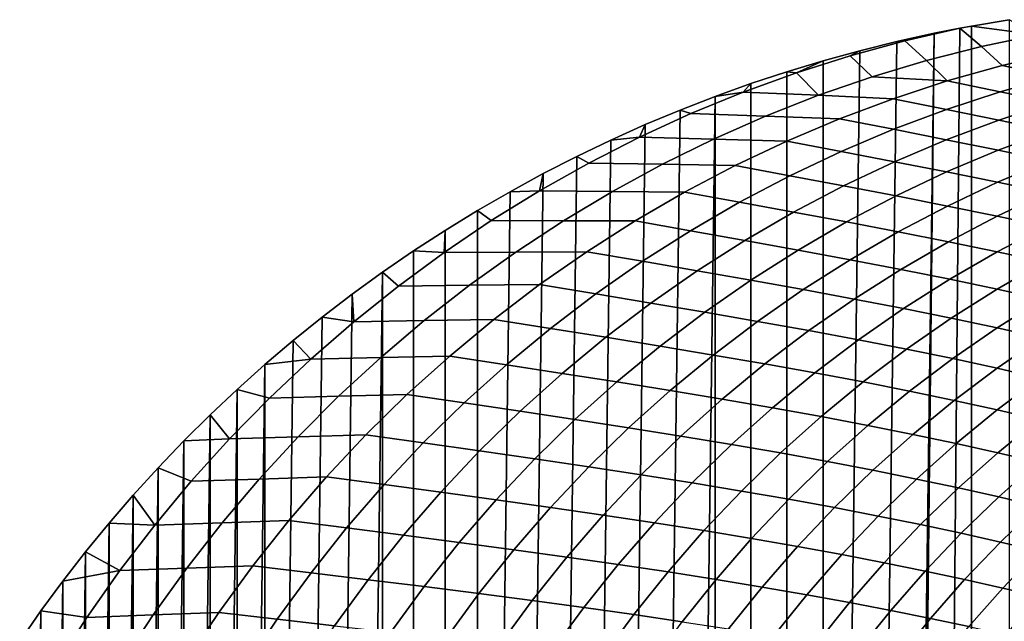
# Model space of a CAD drawing. Header units: metres. Extents: x -166 to 33, y -71 to 34.
# Tile 291 of 332: x -20 to -4, y 13 to 23. Entities that reach past the tile are written whole.
import ezdxf

# ---------------------------------------------------------------- set-up
doc = ezdxf.new("R2010")
doc.units = ezdxf.units.M
doc.layers.add('solid_12208131', color=7, linetype='CONTINUOUS')

msp = doc.modelspace()

# ---------------------------------------------------------------- linework, layer by layer
at = {"layer": 'solid_12208131'}
for points in [[(-3.561941, 22.935623, 3.677657), (-4.019482, 23.182823, -0.2), (-4.639241, 23.078981, -0.2)], [(-4.019482, -23.182823, -0.2), (-4.63924, -23.078981, -0.2), (-4.639241, 23.078981, -0.2), (-4.019482, 23.182823, -0.2)], [(-5.752592, -22.851219, -0.2), (-5.25599, 22.959435, -0.2), (-4.832397, 23.043291, -0.2), (-5.255989, -22.959435, -0.2)], [(-5.736817, 22.835962, -0.00785), (-4.832397, 23.043291, -0.2), (-5.25599, 22.959435, -0.2)], [(-5.378412, 22.513329, 4.06045), (-4.474378, 22.743303, 3.869939), (-4.832397, 23.043291, -0.2), (-5.736817, 22.835962, -0.00785)], [(-4.63924, -23.078981, -0.2), (-5.255989, -22.959435, -0.2), (-4.832397, 23.043291, -0.2), (-4.639241, 23.078981, -0.2)], [(-4.474378, 22.743303, 3.869939), (-3.561941, 22.935623, 3.677657), (-4.639241, 23.078981, -0.2), (-4.832397, 23.043291, -0.2)], [(-7.079453, -22.508469, -0.2), (-6.476499, 22.67404, -0.2), (-5.868586, 22.824389, -0.2), (-6.476499, -22.67404, -0.2)], [(-6.632488, 22.591722, 0.182351), (-5.736817, 22.835962, -0.00785), (-5.868586, 22.824389, -0.2), (-6.476499, 22.67404, -0.2)], [(-6.272511, 22.246008, 4.248868), (-5.378412, 22.513329, 4.06045), (-5.736817, 22.835962, -0.00785), (-6.632488, 22.591722, 0.182351)], [(-6.476499, -22.67404, -0.2), (-5.868586, 22.824389, -0.2), (-5.25599, 22.959435, -0.2), (-5.868585, -22.824389, -0.2)], [(-5.736817, 22.835962, -0.00785), (-5.25599, 22.959435, -0.2), (-5.868586, 22.824389, -0.2)], [(-5.752592, -22.851219, -0.2), (-5.868585, -22.824389, -0.2), (-5.25599, 22.959435, -0.2)], [(-4.134924, 22.429825, 7.937795), (-3.222612, 22.645229, 7.747719), (-3.561941, 22.935623, 3.677657), (-4.474378, 22.743303, 3.869939)], [(-7.517789, 22.310905, 0.37035), (-6.632488, 22.591722, 0.182351), (-6.476499, 22.67404, -0.2), (-7.079454, 22.508469, -0.2)], [(-7.079453, -22.508469, -0.2), (-7.079454, 22.508469, -0.2), (-6.476499, 22.67404, -0.2)], [(-5.037759, 22.176296, 8.125896), (-4.134924, 22.429825, 7.937795), (-4.474378, 22.743303, 3.869939), (-5.378412, 22.513329, 4.06045)], [(-7.517789, 22.310905, 0.37035), (-7.079454, 22.508469, -0.2), (-7.676374, 22.328064, -0.2)], [(-7.079453, -22.508469, -0.2), (-7.676373, -22.328064, -0.2), (-7.676374, 22.328064, -0.2), (-7.079454, 22.508469, -0.2)], [(-7.155145, 21.941656, 4.434869), (-6.272511, 22.246008, 4.248868), (-6.632488, 22.591722, 0.182351), (-7.517789, 22.310905, 0.37035)], [(-5.037759, 22.176296, 8.125896), (-5.378412, 22.513329, 4.06045), (-6.272511, 22.246008, 4.248868)], [(-3.270662, 22.249498, 11.890865), (-2.365121, 22.463173, 11.705051), (-3.222612, 22.645229, 7.747719), (-4.134924, 22.429825, 7.937795)], [(-8.391234, 21.993814, 0.555831), (-7.517789, 22.310905, 0.37035), (-7.676374, 22.328064, -0.2), (-8.267146, 22.132868, -0.2)], [(-7.676373, -22.328064, -0.2), (-8.267145, -22.132868, -0.2), (-8.267146, 22.132868, -0.2), (-7.676374, 22.328064, -0.2)], [(-4.166797, 21.998007, 12.074748), (-3.270662, 22.249498, 11.890865), (-4.134924, 22.429825, 7.937795), (-5.037759, 22.176296, 8.125896)], [(-7.155145, 21.941656, 4.434869), (-7.517789, 22.310905, 0.37035), (-8.391234, 21.993814, 0.555831)], [(-5.037759, 22.176296, 8.125896), (-6.272511, 22.246008, 4.248868), (-7.155145, 21.941656, 4.434869), (-5.929538, 21.884966, 8.311694)], [(-5.051959, 21.709019, 12.25638), (-4.166797, 21.998007, 12.074748), (-5.037759, 22.176296, 8.125896), (-5.929538, 21.884966, 8.311694)], [(-3.310415, 21.820642, 16.021847), (-2.42083, 22.070107, 15.842776), (-3.270662, 22.249498, 11.890865), (-4.166797, 21.998007, 12.074748)], [(-8.391234, 21.993814, 0.555831), (-8.267146, 22.132868, -0.2), (-8.851724, 21.922935, -0.2)], [(-8.267145, -22.132868, -0.2), (-8.851724, -21.922935, -0.2), (-8.851724, 21.922935, -0.2), (-8.267146, 22.132868, -0.2)], [(-10.001701, -21.459089, -0.2), (-9.429999, 21.698309, -0.2), (-8.851724, 21.922935, -0.2), (-9.429999, -21.698309, -0.2)], [(-9.251338, 21.640751, 0.738479), (-8.391234, 21.993814, 0.555831), (-8.851724, 21.922935, -0.2), (-9.429999, 21.698309, -0.2)], [(-8.851724, -21.922935, -0.2), (-9.429999, -21.698309, -0.2), (-8.851724, 21.922935, -0.2)], [(-7.155145, 21.941656, 4.434869), (-8.391234, 21.993814, 0.555831), (-9.251338, 21.640751, 0.738479), (-8.024779, 21.600584, 4.618131)], [(-5.929538, 21.884966, 8.311694), (-7.155145, 21.941656, 4.434869), (-8.024779, 21.600584, 4.618131), (-6.808683, 21.556154, 8.49486)], [(-5.924579, 21.382849, 12.435438), (-5.051959, 21.709019, 12.25638), (-5.929538, 21.884966, 8.311694), (-6.808683, 21.556154, 8.49486)], [(-4.189106, 21.533981, 16.198723), (-3.310415, 21.820642, 16.021847), (-4.166797, 21.998007, 12.074748), (-5.051959, 21.709019, 12.25638)], [(-10.56693, -21.205307, -0.2), (-10.001701, 21.459089, -0.2), (-9.429999, 21.698309, -0.2), (-10.001701, -21.459089, -0.2)], [(-10.096684, 21.252192, 0.917993), (-9.251338, 21.640751, 0.738479), (-9.429999, 21.698309, -0.2), (-10.001701, 21.459089, -0.2)], [(-5.055348, 21.210442, 16.373095), (-4.189106, 21.533981, 16.198723), (-5.051959, 21.709019, 12.25638), (-5.924579, 21.382849, 12.435438)], [(-3.343668, 21.359318, 20.139324), (-2.47133, 21.643654, 19.967773), (-3.310415, 21.820642, 16.021847), (-4.189106, 21.533981, 16.198723)], [(-8.024779, 21.600584, 4.618131), (-9.251338, 21.640751, 0.738479), (-10.096684, 21.252192, 0.917993), (-8.879909, 21.223162, 4.798337)], [(-6.808683, 21.556154, 8.49486), (-8.024779, 21.600584, 4.618131), (-8.879909, 21.223162, 4.798337), (-7.673618, 21.190195, 8.675065)], [(-6.783096, 21.019831, 12.611602), (-5.924579, 21.382849, 12.435438), (-6.808683, 21.556154, 8.49486), (-7.673618, 21.190195, 8.675065)], [(-4.203646, 21.038403, 20.308443), (-3.343668, 21.359318, 20.139324), (-4.189106, 21.533981, 16.198723), (-5.055348, 21.210442, 16.373095)], [(-11.125811, -20.936953, -0.2), (-10.566931, 21.205307, -0.2), (-10.001701, 21.459089, -0.2), (-10.56693, -21.205307, -0.2)], [(-10.096684, 21.252192, 0.917993), (-10.001701, 21.459089, -0.2), (-10.566931, 21.205307, -0.2)], [(-5.90759, 20.850349, 16.544647), (-5.055348, 21.210442, 16.373095), (-5.924579, 21.382849, 12.435438), (-6.783096, 21.019831, 12.611602)], [(-3.372132, 20.866199, 24.242033), (-2.518334, 21.184488, 24.078722), (-3.343668, 21.359318, 20.139324), (-4.203646, 21.038403, 20.308443)], [(-11.677695, -20.654352, -0.2), (-11.125812, 20.936953, -0.2), (-10.566931, 21.205307, -0.2), (-11.125811, -20.936953, -0.2)], [(-10.925994, 20.828951, 1.094101), (-10.096684, 21.252192, 0.917993), (-10.566931, 21.205307, -0.2), (-11.125812, 20.936953, -0.2)], [(-8.879909, 21.223162, 4.798337), (-10.096684, 21.252192, 0.917993), (-10.925994, 20.828951, 1.094101), (-9.719176, 20.810139, 4.975199)], [(-7.673618, 21.190195, 8.675065), (-8.879909, 21.223162, 4.798337), (-9.719176, 20.810139, 4.975199), (-8.522884, 20.787704, 8.852005)], [(-5.049725, 20.681231, 20.474829), (-4.203646, 21.038403, 20.308443), (-5.055348, 21.210442, 16.373095), (-5.90759, 20.850349, 16.544647)], [(-7.62606, 20.620575, 12.784575), (-6.783096, 21.019831, 12.611602), (-7.673618, 21.190195, 8.675065), (-8.522884, 20.787704, 8.852005)], [(-4.212131, 20.511951, 24.402702), (-3.372132, 20.866199, 24.242033), (-4.203646, 21.038403, 20.308443), (-5.049725, 20.681231, 20.474829)], [(-12.222454, -20.357576, -0.2), (-11.677695, 20.654352, -0.2), (-11.125812, 20.936953, -0.2), (-11.677695, -20.654352, -0.2)], [(-11.738009, 20.371893, 1.266538), (-10.925994, 20.828951, 1.094101), (-11.125812, 20.936953, -0.2), (-11.677695, 20.654352, -0.2)], [(-6.744392, 20.454313, 16.713093), (-5.90759, 20.850349, 16.544647), (-6.783096, 21.019831, 12.611602), (-7.62606, 20.620575, 12.784575)], [(-9.719176, 20.810139, 4.975199), (-10.925994, 20.828951, 1.094101), (-11.738009, 20.371893, 1.266538), (-10.541284, 20.362402, 5.148446)], [(-8.522884, 20.787704, 8.852005), (-9.719176, 20.810139, 4.975199), (-10.541284, 20.362402, 5.148446), (-9.355139, 20.349585, 9.025401)], [(-8.452138, 20.185976, 12.954082), (-7.62606, 20.620575, 12.784575), (-8.522884, 20.787704, 8.852005), (-9.355139, 20.349585, 9.025401)], [(-5.880476, 20.288404, 20.638201), (-5.049725, 20.681231, 20.474829), (-5.90759, 20.850349, 16.544647), (-6.744392, 20.454313, 16.713093)], [(-3.397471, 20.34199, 28.328419), (-2.563498, 20.693302, 28.174044), (-3.372132, 20.866199, 24.242033), (-4.212131, 20.511951, 24.402702)], [(-12.759547, -20.0469, -0.2), (-12.222455, 20.357576, -0.2), (-11.677695, 20.654352, -0.2), (-12.222454, -20.357576, -0.2)], [(-11.738009, 20.371893, 1.266538), (-11.677695, 20.654352, -0.2), (-12.222455, 20.357576, -0.2)], [(-7.564432, 20.023218, 16.878162), (-6.744392, 20.454313, 16.713093), (-7.62606, 20.620575, 12.784575), (-8.452138, 20.185976, 12.954082)], [(-5.036912, 20.122341, 24.560463), (-4.212131, 20.511951, 24.402702), (-5.049725, 20.681231, 20.474829), (-5.880476, 20.288404, 20.638201)], [(-6.694586, 19.860807, 20.7983), (-5.880476, 20.288404, 20.638201), (-6.744392, 20.454313, 16.713093), (-7.564432, 20.023218, 16.878162)], [(-4.216335, 19.955608, 28.479998), (-3.397471, 20.34199, 28.328419), (-4.212131, 20.511951, 24.402702), (-5.036912, 20.122341, 24.560463)], [(-12.531469, 19.881874, 1.435033), (-11.738009, 20.371893, 1.266538), (-12.222455, 20.357576, -0.2), (-12.759547, 20.0469, -0.2)], [(-12.759547, -20.0469, -0.2), (-12.759547, 20.0469, -0.2), (-12.222455, 20.357576, -0.2)], [(-10.541284, 20.362402, 5.148446), (-11.738009, 20.371893, 1.266538), (-12.531469, 19.881874, 1.435033), (-11.344932, 19.880835, 5.317802)], [(-9.355139, 20.349585, 9.025401), (-10.541284, 20.362402, 5.148446), (-11.344932, 19.880835, 5.317802), (-10.169042, 19.876749, 9.194974)], [(-9.26, 19.716942, 13.119853), (-8.452138, 20.185976, 12.954082), (-9.355139, 20.349585, 9.025401), (-10.169042, 19.876749, 9.194974)], [(-5.845171, 19.698242, 24.715063), (-5.036912, 20.122341, 24.560463), (-5.880476, 20.288404, 20.638201), (-6.694586, 19.860807, 20.7983)], [(-3.421384, 19.787697, 32.396835), (-2.608408, 20.170826, 32.252045), (-3.397471, 20.34199, 28.328419), (-4.216335, 19.955608, 28.479998)], [(-8.36639, 19.557964, 17.039593), (-7.564432, 20.023218, 16.878162), (-8.452138, 20.185976, 12.954082), (-9.26, 19.716942, 13.119853)], [(-5.018796, 19.535025, 28.62854), (-4.216335, 19.955608, 28.479998), (-5.036912, 20.122341, 24.560463), (-5.845171, 19.698242, 24.715063)], [(-13.305115, 19.359758, 1.599321), (-12.531469, 19.881874, 1.435033), (-12.759547, 20.0469, -0.2), (-13.288626, 19.722536, -0.2)], [(-12.759547, -20.0469, -0.2), (-13.288625, -19.722536, -0.2), (-13.288626, 19.722536, -0.2), (-12.759547, 20.0469, -0.2)], [(-7.490745, 19.399326, 20.954868), (-6.694586, 19.860807, 20.7983), (-7.564432, 20.023218, 16.878162), (-8.36639, 19.557964, 17.039593)], [(-4.218073, 19.370653, 32.538727), (-3.421384, 19.787697, 32.396835), (-4.216335, 19.955608, 28.479998), (-5.018796, 19.535025, 28.62854)], [(-11.344932, 19.880835, 5.317802), (-12.531469, 19.881874, 1.435033), (-13.305115, 19.359758, 1.599321), (-12.128822, 19.366327, 5.482995)], [(-10.169042, 19.876749, 9.194974), (-11.344932, 19.880835, 5.317802), (-12.128822, 19.366327, 5.482995), (-10.963255, 19.37011, 9.360445)], [(-10.048319, 19.214376, 13.281612), (-9.26, 19.716942, 13.119853), (-10.169042, 19.876749, 9.194974), (-10.963255, 19.37011, 9.360445)], [(-6.635608, 19.24054, 24.866253), (-5.845171, 19.698242, 24.715063), (-6.694586, 19.860807, 20.7983), (-7.490745, 19.399326, 20.954868)], [(-3.445336, 19.204624, 36.447254), (-2.654439, 19.618093, 36.312523), (-3.421384, 19.787697, 32.396835), (-4.218073, 19.370653, 32.538727)], [(-13.305115, 19.359758, 1.599321), (-13.288626, 19.722536, -0.2), (-13.808781, 19.385002, -0.2)], [(-13.288625, -19.722536, -0.2), (-13.808781, -19.385002, -0.2), (-13.808781, 19.385002, -0.2), (-13.288626, 19.722536, -0.2)], [(-9.148947, 19.05945, 17.197119), (-8.36639, 19.557964, 17.039593), (-9.26, 19.716942, 13.119853), (-10.048319, 19.214376, 13.281612)], [(-5.803564, 19.081114, 28.773808), (-5.018796, 19.535025, 28.62854), (-5.845171, 19.698242, 24.715063), (-6.635608, 19.24054, 24.866253)], [(-8.267643, 18.904856, 21.107649), (-7.490745, 19.399326, 20.954868), (-8.36639, 19.557964, 17.039593), (-9.148947, 19.05945, 17.197119)], [(-4.997196, 18.920561, 32.67749), (-4.218073, 19.370653, 32.538727), (-5.018796, 19.535025, 28.62854), (-5.803564, 19.081114, 28.773808)], [(-14.057685, 18.806404, 1.759134), (-13.305115, 19.359758, 1.599321), (-13.808781, 19.385002, -0.2), (-14.319225, 19.034914, -0.2)], [(-13.808781, -19.385002, -0.2), (-14.319224, -19.034914, -0.2), (-14.319225, 19.034914, -0.2), (-13.808781, 19.385002, -0.2)], [(-12.128822, 19.366327, 5.482995), (-13.305115, 19.359758, 1.599321), (-14.057685, 18.806404, 1.759134), (-12.891656, 18.819763, 5.643751)], [(-10.963255, 19.37011, 9.360445), (-12.128822, 19.366327, 5.482995), (-12.891656, 18.819763, 5.643751), (-11.736438, 18.830584, 9.521534)], [(-10.815764, 18.679186, 13.43909), (-10.048319, 19.214376, 13.281612), (-10.963255, 19.37011, 9.360445), (-11.736438, 18.830584, 9.521534)], [(-7.406922, 18.750116, 25.013786), (-6.635608, 19.24054, 24.866253), (-7.490745, 19.399326, 20.954868), (-8.267643, 18.904856, 21.107649)], [(-4.218794, 18.758392, 36.579018), (-3.445336, 19.204624, 36.447254), (-4.218073, 19.370653, 32.538727), (-4.997196, 18.920561, 32.67749)], [(-9.910783, 18.528574, 17.350473), (-9.148947, 19.05945, 17.197119), (-10.048319, 19.214376, 13.281612), (-10.815764, 18.679186, 13.43909)], [(-6.569345, 18.594755, 28.915562), (-5.803564, 19.081114, 28.773808), (-6.635608, 19.24054, 24.866253), (-7.406922, 18.750116, 25.013786)], [(-3.470345, 18.594118, 40.481915), (-2.702641, 19.03644, 40.35743), (-3.445336, 19.204624, 36.447254), (-4.218794, 18.758392, 36.579018)], [(-15.308146, -18.299227, -0.2), (-14.819084, 18.672884, -0.2), (-14.319225, 19.034914, -0.2), (-14.819083, -18.672884, -0.2)], [(-14.787921, 18.22267, 1.914204), (-14.057685, 18.806404, 1.759134), (-14.319225, 19.034914, -0.2), (-14.819084, 18.672884, -0.2)], [(-14.319224, -19.034914, -0.2), (-14.819083, -18.672884, -0.2), (-14.319225, 19.034914, -0.2)], [(-9.02397, 18.378284, 21.256384), (-8.267643, 18.904856, 21.107649), (-9.148947, 19.05945, 17.197119), (-9.910783, 18.528574, 17.350473)], [(-5.75747, 18.438293, 32.812893), (-4.997196, 18.920561, 32.67749), (-5.803564, 19.081114, 28.773808), (-6.569345, 18.594755, 28.915562)], [(-12.891656, 18.819763, 5.643751), (-14.057685, 18.806404, 1.759134), (-14.787921, 18.22267, 1.914204), (-13.632133, 18.242029, 5.799795)], [(-11.736438, 18.830584, 9.521534), (-12.891656, 18.819763, 5.643751), (-13.632133, 18.242029, 5.799795), (-12.487254, 18.259079, 9.677962)], [(-11.561008, 18.112276, 13.59201), (-10.815764, 18.679186, 13.43909), (-11.736438, 18.830584, 9.521534), (-12.487254, 18.259079, 9.677962)], [(-8.157814, 18.227856, 25.157413), (-7.406922, 18.750116, 25.013786), (-8.267643, 18.904856, 21.107649), (-9.02397, 18.378284, 21.256384)], [(-4.97354, 18.28026, 36.707592), (-4.218794, 18.758392, 36.579018), (-4.997196, 18.920561, 32.67749), (-5.75747, 18.438293, 32.812893)], [(-15.786295, -17.914061, -0.2), (-15.308146, 18.299227, -0.2), (-14.819084, 18.672884, -0.2), (-15.308146, -18.299227, -0.2)], [(-14.787921, 18.22267, 1.914204), (-14.819084, 18.672884, -0.2), (-15.308146, 18.299227, -0.2)], [(-10.650578, 17.966236, 17.499392), (-9.910783, 18.528574, 17.350473), (-10.815764, 18.679186, 13.43909), (-11.561008, 18.112276, 13.59201)], [(-7.31485, 18.076822, 29.05356), (-6.569345, 18.594755, 28.915562), (-7.406922, 18.750116, 25.013786), (-8.157814, 18.227856, 25.157413)], [(-4.219477, 18.120173, 40.603386), (-3.470345, 18.594118, 40.481915), (-4.218794, 18.758392, 36.579018), (-4.97354, 18.28026, 36.707592)], [(-9.758416, 17.820507, 21.400818), (-9.02397, 18.378284, 21.256384), (-9.910783, 18.528574, 17.350473), (-10.650578, 17.966236, 17.499392)], [(-6.497612, 17.924721, 32.944714), (-5.75747, 18.438293, 32.812893), (-6.569345, 18.594755, 28.915562), (-7.31485, 18.076822, 29.05356)], [(-3.49636, 17.957703, 44.504066), (-2.752986, 18.427397, 44.389744), (-3.470345, 18.594118, 40.481915), (-4.219477, 18.120173, 40.603386)], [(-16.252983, -17.517954, -0.2), (-15.786295, 17.914061, -0.2), (-15.308146, 18.299227, -0.2), (-15.786295, -17.914061, -0.2)], [(-15.494562, 17.609419, 2.064263), (-14.787921, 18.22267, 1.914204), (-15.308146, 18.299227, -0.2), (-15.786295, 17.914061, -0.2)], [(-8.886982, 17.674644, 25.296885), (-8.157814, 18.227856, 25.157413), (-9.02397, 18.378284, 21.256384), (-9.758416, 17.820507, 21.400818)], [(-5.708302, 17.771088, 36.832764), (-4.97354, 18.28026, 36.707592), (-5.75747, 18.438293, 32.812893), (-6.497612, 17.924721, 32.944714)], [(-13.632133, 18.242029, 5.799795), (-14.787921, 18.22267, 1.914204), (-15.494562, 17.609419, 2.064263), (-14.348957, 17.634014, 5.950855)], [(-12.487254, 18.259079, 9.677962), (-13.632133, 18.242029, 5.799795), (-14.348957, 17.634014, 5.950855), (-13.214362, 17.656513, 9.829453)], [(-12.282721, 17.514555, 13.740103), (-11.561008, 18.112276, 13.59201), (-12.487254, 18.259079, 9.677962), (-13.214362, 17.656513, 9.829453)], [(-8.038787, 17.528194, 29.187569), (-7.31485, 18.076822, 29.05356), (-8.157814, 18.227856, 25.157413), (-8.886982, 17.674644, 25.296885)], [(-4.948774, 17.615461, 40.721642), (-4.219477, 18.120173, 40.603386), (-4.97354, 18.28026, 36.707592), (-5.708302, 17.771088, 36.832764)], [(-11.367016, 17.373333, 17.643608), (-10.650578, 17.966236, 17.499392), (-11.561008, 18.112276, 13.59201), (-12.282721, 17.514555, 13.740103)], [(-10.469672, 17.232414, 21.540689), (-9.758416, 17.820507, 21.400818), (-10.650578, 17.966236, 17.499392), (-11.367016, 17.373333, 17.643608)], [(-7.216343, 17.380709, 33.07272), (-6.497612, 17.924721, 32.944714), (-7.31485, 18.076822, 29.05356), (-8.038787, 17.528194, 29.187569)], [(-4.22005, 17.457518, 44.61536), (-3.49636, 17.957703, 44.504066), (-4.219477, 18.120173, 40.603386), (-4.948774, 17.615461, 40.721642)], [(-15.494562, 17.609419, 2.064263), (-15.786295, 17.914061, -0.2), (-16.252985, 17.517954, -0.2)], [(-16.252983, -17.517954, -0.2), (-16.252985, 17.517954, -0.2), (-15.786295, 17.914061, -0.2)], [(-9.593127, 17.091364, 25.431953), (-8.886982, 17.674644, 25.296885), (-9.758416, 17.820507, 21.400818), (-10.469672, 17.232414, 21.540689)], [(-6.421807, 17.231739, 36.954315), (-5.708302, 17.771088, 36.832764), (-6.497612, 17.924721, 32.944714), (-7.216343, 17.380709, 33.07272)], [(-3.520657, 17.297365, 48.517933), (-2.802744, 17.792959, 48.413387), (-3.49636, 17.957703, 44.504066), (-4.22005, 17.457518, 44.61536)], [(-13.214362, 17.656513, 9.829453), (-14.348957, 17.634014, 5.950855), (-15.040828, 16.996603, 6.096655), (-13.916425, 17.0238, 9.975723)], [(-12.979572, 16.886927, 13.883094), (-12.282721, 17.514555, 13.740103), (-13.214362, 17.656513, 9.829453), (-13.916425, 17.0238, 9.975723)], [(-8.739866, 16.949747, 29.317345), (-8.038787, 17.528194, 29.187569), (-8.886982, 17.674644, 25.296885), (-9.593127, 17.091364, 25.431953)], [(-5.656972, 17.080837, 40.836475), (-4.948774, 17.615461, 40.721642), (-5.708302, 17.771088, 36.832764), (-6.421807, 17.231739, 36.954315)], [(-16.176348, 16.96751, 2.209044), (-15.494562, 17.609419, 2.064263), (-16.252985, 17.517954, -0.2), (-16.708218, 17.110907, -0.2)], [(-16.708218, -17.110907, -0.2), (-16.708218, 17.110907, -0.2), (-16.252985, 17.517954, -0.2)], [(-16.252983, -17.517954, -0.2), (-16.708218, -17.110907, -0.2), (-16.252985, 17.517954, -0.2)], [(-14.348957, 17.634014, 5.950855), (-15.494562, 17.609419, 2.064263), (-16.176348, 16.96751, 2.209044), (-15.040828, 16.996603, 6.096655)], [(-12.058774, 16.750765, 17.782856), (-11.367016, 17.373333, 17.643608), (-12.282721, 17.514555, 13.740103), (-12.979572, 16.886927, 13.883094)], [(-7.91238, 16.807129, 33.196686), (-7.216343, 17.380709, 33.07272), (-8.038787, 17.528194, 29.187569), (-8.739866, 16.949747, 29.317345)], [(-4.922805, 16.927689, 44.723434), (-4.22005, 17.457518, 44.61536), (-4.948774, 17.615461, 40.721642), (-5.656972, 17.080837, 40.836475)], [(-11.156429, 16.614897, 21.675745), (-10.469672, 17.232414, 21.540689), (-11.367016, 17.373333, 17.643608), (-12.058774, 16.750765, 17.782856)], [(-7.112783, 16.663076, 37.072025), (-6.421807, 17.231739, 36.954315), (-7.216343, 17.380709, 33.07272), (-7.91238, 16.807129, 33.196686)], [(-4.2178, 16.772396, 48.619453), (-3.520657, 17.297365, 48.517933), (-4.22005, 17.457518, 44.61536), (-4.922805, 16.927689, 44.723434)], [(-10.274947, 16.478901, 25.562368), (-9.593127, 17.091364, 25.431953), (-10.469672, 17.232414, 21.540689), (-11.156429, 16.614897, 21.675745)], [(-6.342809, 16.517155, 40.947685), (-5.656972, 17.080837, 40.836475), (-6.421807, 17.231739, 36.954315), (-7.112783, 16.663076, 37.072025)], [(-3.540163, 16.615147, 52.527714), (-2.848816, 17.135189, 52.432346), (-3.520657, 17.297365, 48.517933), (-4.2178, 16.772396, 48.619453)], [(-16.832029, 16.297812, 2.348282), (-16.176348, 16.96751, 2.209044), (-16.708218, 17.110907, -0.2), (-17.152039, 16.6929, -0.2)], [(-17.152037, -16.6929, -0.2), (-17.152039, 16.6929, -0.2), (-16.708218, 17.110907, -0.2)], [(-16.708218, -17.110907, -0.2), (-17.152037, -16.6929, -0.2), (-16.708218, 17.110907, -0.2)], [(-15.040828, 16.996603, 6.096655), (-16.176348, 16.96751, 2.209044), (-16.832029, 16.297812, 2.348282), (-15.706447, 16.330683, 6.236925)], [(-13.916425, 17.0238, 9.975723), (-15.040828, 16.996603, 6.096655), (-15.706447, 16.330683, 6.236925), (-14.592102, 16.361851, 10.116498)], [(-13.650236, 16.230299, 14.020711), (-12.979572, 16.886927, 13.883094), (-13.916425, 17.0238, 9.975723), (-14.592102, 16.361851, 10.116498)], [(-9.416796, 16.342358, 29.44265), (-8.739866, 16.949747, 29.317345), (-9.593127, 17.091364, 25.431953), (-10.274947, 16.478901, 25.562368)], [(-5.60337, 16.369061, 44.828098), (-4.922805, 16.927689, 44.723434), (-5.656972, 17.080837, 40.836475), (-6.342809, 16.517155, 40.947685)], [(-12.724535, 16.099432, 17.91687), (-12.058774, 16.750765, 17.782856), (-12.979572, 16.886927, 13.883094), (-13.650236, 16.230299, 14.020711)], [(-8.584441, 16.204851, 33.31638), (-7.91238, 16.807129, 33.196686), (-8.739866, 16.949747, 29.317345), (-9.416796, 16.342358, 29.44265)], [(-4.892931, 16.218895, 48.717766), (-4.2178, 16.772396, 48.619453), (-4.922805, 16.927689, 44.723434), (-5.60337, 16.369061, 44.828098)], [(-16.832029, 16.297812, 2.348282), (-17.152039, 16.6929, -0.2), (-17.584381, 16.264038, -0.2)], [(-17.584381, -16.264038, -0.2), (-17.584381, 16.264038, -0.2), (-17.152039, 16.6929, -0.2)], [(-17.152037, -16.6929, -0.2), (-17.584381, -16.264038, -0.2), (-17.152039, 16.6929, -0.2)], [(-11.817375, 15.968845, 21.805723), (-11.156429, 16.614897, 21.675745), (-12.058774, 16.750765, 17.782856), (-12.724535, 16.099432, 17.91687)], [(-7.779958, 16.065962, 37.185684), (-7.112783, 16.663076, 37.072025), (-7.91238, 16.807129, 33.196686), (-8.584441, 16.204851, 33.31638)], [(-4.209682, 16.066835, 52.620068), (-3.540163, 16.615147, 52.527714), (-4.2178, 16.772396, 48.619453), (-4.892931, 16.218895, 48.717766)], [(-10.931144, 15.838137, 25.687881), (-10.274947, 16.478901, 25.562368), (-11.156429, 16.614897, 21.675745), (-11.817375, 15.968845, 21.805723)], [(-7.005022, 15.925269, 41.055061), (-6.342809, 16.517155, 40.947685), (-7.112783, 16.663076, 37.072025), (-7.779958, 16.065962, 37.185684)], [(-6.260493, 15.782483, 44.929153), (-5.60337, 16.369061, 44.828098), (-6.342809, 16.517155, 40.947685), (-7.005022, 15.925269, 41.055061)], [(-3.552477, 15.913044, 56.534527), (-2.888736, 16.456104, 56.447746), (-3.540163, 16.615147, 52.527714), (-4.209682, 16.066835, 52.620068)], [(-14.592102, 16.361851, 10.116498), (-15.706447, 16.330683, 6.236925), (-16.34465, 15.637279, 6.371416), (-15.24013, 15.671655, 10.251512)], [(-14.293454, 15.545651, 14.152698), (-13.650236, 16.230299, 14.020711), (-14.592102, 16.361851, 10.116498), (-15.24013, 15.671655, 10.251512)], [(-10.068285, 15.706904, 29.563248), (-9.416796, 16.342358, 29.44265), (-10.274947, 16.478901, 25.562368), (-10.931144, 15.838137, 25.687881)], [(-9.231245, 15.574744, 33.431576), (-8.584441, 16.204851, 33.31638), (-9.416796, 16.342358, 29.44265), (-10.068285, 15.706904, 29.563248)], [(-5.544806, 15.6377, 48.812695), (-4.892931, 16.218895, 48.717766), (-5.60337, 16.369061, 44.828098), (-6.260493, 15.782483, 44.929153)], [(-17.460548, 15.601396, 2.481751), (-16.832029, 16.297812, 2.348282), (-17.584381, 16.264038, -0.2), (-18.005161, 15.824446, -0.2)], [(-18.005161, -15.824446, -0.2), (-18.005161, 15.824446, -0.2), (-17.584381, 16.264038, -0.2)], [(-17.584381, -16.264038, -0.2), (-18.005161, -15.824446, -0.2), (-17.584381, 16.264038, -0.2)], [(-15.706447, 16.330683, 6.236925), (-16.832029, 16.297812, 2.348282), (-17.460548, 15.601396, 2.481751), (-16.34465, 15.637279, 6.371416)], [(-13.363052, 15.420304, 18.045403), (-12.724535, 16.099432, 17.91687), (-13.650236, 16.230299, 14.020711), (-14.293454, 15.545651, 14.152698)], [(-8.422059, 15.441256, 37.295071), (-7.779958, 16.065962, 37.185684), (-8.584441, 16.204851, 33.31638), (-9.231245, 15.574744, 33.431576)], [(-4.856137, 15.491091, 52.709244), (-4.209682, 16.066835, 52.620068), (-4.892931, 16.218895, 48.717766), (-5.544806, 15.6377, 48.812695)], [(-12.451276, 15.295226, 21.930382), (-11.817375, 15.968845, 21.805723), (-12.724535, 16.099432, 17.91687), (-13.363052, 15.420304, 18.045403)], [(-7.642347, 15.306035, 41.158405), (-7.005022, 15.925269, 41.055061), (-7.779958, 16.065962, 37.185684), (-8.422059, 15.441256, 37.295071)], [(-4.193355, 15.342811, 56.618324), (-3.552477, 15.913044, 56.534527), (-4.209682, 16.066835, 52.620068), (-4.856137, 15.491091, 52.709244)], [(-11.560488, 15.170032, 25.80826), (-10.931144, 15.838137, 25.687881), (-11.817375, 15.968845, 21.805723), (-12.451276, 15.295226, 21.930382)], [(-6.89292, 15.168802, 45.026413), (-6.260493, 15.782483, 44.929153), (-7.005022, 15.925269, 41.055061), (-7.642347, 15.306035, 41.158405)], [(-2.920198, 15.757757, 60.459866), (-3.552477, 15.913044, 56.534527), (-4.193355, 15.342811, 56.618324), (-3.555365, 15.193091, 60.538616)], [(-18.061058, 14.87954, 2.609273), (-17.460548, 15.601396, 2.481751), (-18.005161, 15.824446, -0.2), (-18.414417, 15.374166, -0.2)], [(-18.414417, -15.374166, -0.2), (-18.414417, 15.374166, -0.2), (-18.005161, 15.824446, -0.2)], [(-18.005161, -15.824446, -0.2), (-18.414417, -15.374166, -0.2), (-18.005161, 15.824446, -0.2)], [(-10.693114, 15.044335, 29.678909), (-10.068285, 15.706904, 29.563248), (-10.931144, 15.838137, 25.687881), (-11.560488, 15.170032, 25.80826)], [(-9.851581, 14.91775, 33.542057), (-9.231245, 15.574744, 33.431576), (-10.068285, 15.706904, 29.563248), (-10.693114, 15.044335, 29.678909)], [(-6.172184, 15.02965, 48.904053), (-5.544806, 15.6377, 48.812695), (-6.260493, 15.782483, 44.929153), (-6.89292, 15.168802, 45.026413)], [(-16.34465, 15.637279, 6.371416), (-17.460548, 15.601396, 2.481751), (-18.061058, 14.87954, 2.609273), (-16.95454, 14.917688, 6.499941)], [(-15.24013, 15.671655, 10.251512), (-16.34465, 15.637279, 6.371416), (-16.95454, 14.917688, 6.499941), (-15.85954, 14.954506, 10.380563)], [(-14.908267, 14.834269, 14.278854), (-14.293454, 15.545651, 14.152698), (-15.24013, 15.671655, 10.251512), (-15.85954, 14.954506, 10.380563)], [(-13.973371, 14.714658, 18.168257), (-13.363052, 15.420304, 18.045403), (-14.293454, 15.545651, 14.152698), (-14.908267, 14.834269, 14.278854)], [(-9.037885, 14.789893, 37.399979), (-8.422059, 15.441256, 37.295071), (-9.231245, 15.574744, 33.431576), (-9.851581, 14.91775, 33.542057)], [(-5.478299, 14.888741, 52.795063), (-4.856137, 15.491091, 52.709244), (-5.544806, 15.6377, 48.812695), (-6.172184, 15.02965, 48.904053)], [(-18.061058, 14.87954, 2.609273), (-18.414417, 15.374166, -0.2), (-18.81221, 14.913168, -0.2)], [(-18.81221, -14.913168, -0.2), (-18.81221, 14.913168, -0.2), (-18.414417, 15.374166, -0.2)], [(-18.414417, -15.374166, -0.2), (-18.81221, -14.913168, -0.2), (-18.414417, 15.374166, -0.2)], [(-13.05718, 14.595303, 22.049538), (-12.451276, 15.295226, 21.930382), (-13.363052, 15.420304, 18.045403), (-13.973371, 14.714658, 18.168257)], [(-8.253592, 14.660377, 41.257519), (-7.642347, 15.306035, 41.158405), (-8.422059, 15.441256, 37.295071), (-9.037885, 14.789893, 37.399979)], [(-4.810147, 14.746228, 56.698971), (-4.193355, 15.342811, 56.618324), (-4.856137, 15.491091, 52.709244), (-5.478299, 14.888741, 52.795063)], [(-12.162039, 14.475837, 25.923323), (-11.560488, 15.170032, 25.80826), (-12.451276, 15.295226, 21.930382), (-13.05718, 14.595303, 22.049538)], [(-7.499466, 14.528934, 45.119694), (-6.89292, 15.168802, 45.026413), (-7.642347, 15.306035, 41.158405), (-8.253592, 14.660377, 41.257519)], [(-3.555365, 15.193091, 60.538616), (-4.193355, 15.342811, 56.618324), (-4.810147, 14.746228, 56.698971), (-4.166662, 14.602334, 60.614407)], [(-11.29035, 14.355892, 29.789463), (-10.693114, 15.044335, 29.678909), (-11.560488, 15.170032, 25.80826), (-12.162039, 14.475837, 25.923323)], [(-6.773887, 14.395652, 48.991676), (-6.172184, 15.02965, 48.904053), (-6.89292, 15.168802, 45.026413), (-7.499466, 14.528934, 45.119694)], [(-2.940969, 15.042187, 64.468849), (-3.555365, 15.193091, 60.538616), (-4.166662, 14.602334, 60.614407), (-3.546668, 14.457303, 64.540077)], [(-18.632711, 14.133537, 2.730667), (-18.061058, 14.87954, 2.609273), (-18.81221, 14.913168, -0.2), (-19.198009, 14.442062, -0.2)], [(-19.198009, -14.442062, -0.2), (-19.198009, 14.442062, -0.2), (-18.81221, 14.913168, -0.2)], [(-18.81221, -14.913168, -0.2), (-19.198009, -14.442062, -0.2), (-18.81221, 14.913168, -0.2)], [(-16.95454, 14.917688, 6.499941), (-18.061058, 14.87954, 2.609273), (-18.632711, 14.133537, 2.730667), (-17.535248, 14.17324, 6.622316)], [(-15.85954, 14.954506, 10.380563), (-16.95454, 14.917688, 6.499941), (-17.535248, 14.17324, 6.622316), (-16.449436, 14.211774, 10.503465)], [(-15.493786, 14.097508, 14.399), (-14.908267, 14.834269, 14.278854), (-15.85954, 14.954506, 10.380563), (-16.449436, 14.211774, 10.503465)], [(-10.44452, 14.235101, 33.647663), (-9.851581, 14.91775, 33.542057), (-10.693114, 15.044335, 29.678909), (-11.29035, 14.355892, 29.789463)], [(-9.626513, 14.113094, 37.500256), (-9.037885, 14.789893, 37.399979), (-9.851581, 14.91775, 33.542057), (-10.44452, 14.235101, 33.647663)], [(-6.075, 14.260689, 52.877377), (-5.478299, 14.888741, 52.795063), (-6.172184, 15.02965, 48.904053), (-6.773887, 14.395652, 48.991676)], [(-5.4017, 14.124188, 56.776314), (-4.810147, 14.746228, 56.698971), (-5.478299, 14.888741, 52.795063), (-6.075, 14.260689, 52.877377)], [(-14.554609, 13.983837, 18.285257), (-13.973371, 14.714658, 18.168257), (-14.908267, 14.834269, 14.278854), (-15.493786, 14.097508, 14.399)], [(-8.837844, 13.989505, 41.352253), (-8.253592, 14.660377, 41.257519), (-9.037885, 14.789893, 37.399979), (-9.626513, 14.113094, 37.500256)], [(-4.166662, 14.602334, 60.614407), (-4.810147, 14.746228, 56.698971), (-5.4017, 14.124188, 56.776314), (-4.752944, 13.986366, 60.687099)], [(-13.634216, 13.87041, 22.163013), (-13.05718, 14.595303, 22.049538), (-13.973371, 14.714658, 18.168257), (-14.554609, 13.983837, 18.285257)], [(-12.734927, 13.756878, 26.032902), (-12.162039, 14.475837, 25.923323), (-13.05718, 14.595303, 22.049538), (-13.634216, 13.87041, 22.163013)], [(-8.079227, 13.864078, 45.208851), (-7.499466, 14.528934, 45.119694), (-8.253592, 14.660377, 41.257519), (-8.837844, 13.989505, 41.352253)], [(-3.546668, 14.457303, 64.540077), (-4.166662, 14.602334, 60.614407), (-4.752944, 13.986366, 60.687099), (-4.127582, 13.847459, 64.608391)], [(-18.632711, 14.133537, 2.730667), (-19.198009, 14.442062, -0.2), (-19.571693, 13.961003, -0.2)], [(-19.571693, -13.961003, -0.2), (-19.571693, 13.961003, -0.2), (-19.198009, 14.442062, -0.2)], [(-19.198009, -14.442062, -0.2), (-19.571693, -13.961003, -0.2), (-19.198009, 14.442062, -0.2)], [(-11.859129, 13.64289, 29.894749), (-11.29035, 14.355892, 29.789463), (-12.162039, 14.475837, 25.923323), (-12.734927, 13.756878, 26.032902)], [(-7.349019, 13.736896, 49.075428), (-6.773887, 14.395652, 48.991676), (-7.499466, 14.528934, 45.119694), (-8.079227, 13.864078, 45.208851)], [(-3.546668, 14.457303, 64.540077), (-4.127582, 13.847459, 64.608391), (-3.525279, 13.70678, 68.538956), (-2.949895, 14.310446, 68.474785)], [(-11.009209, 13.528097, 33.748234), (-10.44452, 14.235101, 33.647663), (-11.29035, 14.355892, 29.789463), (-11.859129, 13.64289, 29.894749)], [(-6.64535, 13.608109, 52.956051), (-6.075, 14.260689, 52.877377), (-6.773887, 14.395652, 48.991676), (-7.349019, 13.736896, 49.075428)], [(-5.967129, 13.477856, 56.850246), (-5.4017, 14.124188, 56.776314), (-6.075, 14.260689, 52.877377), (-6.64535, 13.608109, 52.956051)], [(-19.174671, 13.364675, 2.845755), (-18.632711, 14.133537, 2.730667), (-19.571693, 13.961003, -0.2), (-19.932634, 13.470787, -0.2)], [(-17.535248, 14.17324, 6.622316), (-18.632711, 14.133537, 2.730667), (-19.174671, 13.364675, 2.845755), (-18.085903, 13.405261, 6.738358)], [(-16.449436, 14.211774, 10.503465), (-17.535248, 14.17324, 6.622316), (-18.085903, 13.405261, 6.738358), (-17.008926, 13.444827, 10.620031)], [(-16.049122, 13.336728, 14.512953), (-15.493786, 14.097508, 14.399), (-16.449436, 14.211774, 10.503465), (-17.008926, 13.444827, 10.620031)], [(-15.105886, 13.229191, 18.396227), (-14.554609, 13.983837, 18.285257), (-15.493786, 14.097508, 14.399), (-16.049122, 13.336728, 14.512953)], [(-10.187096, 13.412151, 37.595753), (-9.626513, 14.113094, 37.500256), (-10.44452, 14.235101, 33.647663), (-11.009209, 13.528097, 33.748234)], [(-9.394257, 13.294701, 41.442478), (-8.837844, 13.989505, 41.352253), (-9.626513, 14.113094, 37.500256), (-10.187096, 13.412151, 37.595753)], [(-4.752944, 13.986366, 60.687099), (-5.4017, 14.124188, 56.776314), (-5.967129, 13.477856, 56.850246), (-5.313335, 13.346343, 60.75658)], [(-19.932634, -13.470787, -0.2), (-19.932634, 13.470787, -0.2), (-19.571693, 13.961003, -0.2)], [(-19.571693, -13.961003, -0.2), (-19.932634, -13.470787, -0.2), (-19.571693, 13.961003, -0.2)], [(-14.181507, 13.121884, 22.270641), (-13.634216, 13.87041, 22.163013), (-14.554609, 13.983837, 18.285257), (-15.105886, 13.229191, 18.396227)], [(-8.631364, 13.175503, 45.293766), (-8.079227, 13.864078, 45.208851), (-8.837844, 13.989505, 41.352253), (-9.394257, 13.294701, 41.442478)], [(-4.127582, 13.847459, 64.608391), (-4.752944, 13.986366, 60.687099), (-5.313335, 13.346343, 60.75658), (-4.682841, 13.213798, 64.673683)], [(-13.278285, 13.014479, 26.136831), (-12.734927, 13.756878, 26.032902), (-13.634216, 13.87041, 22.163013), (-14.181507, 13.121884, 22.270641)], [(-12.398589, 12.906643, 29.994608), (-11.859129, 13.64289, 29.894749), (-12.734927, 13.756878, 26.032902), (-13.278285, 13.014479, 26.136831)], [(-7.896747, 13.054638, 49.15519), (-7.349019, 13.736896, 49.075428), (-8.079227, 13.864078, 45.208851), (-8.631364, 13.175503, 45.293766)], [(-4.127582, 13.847459, 64.608391), (-4.682841, 13.213798, 64.673683), (-4.075252, 13.079542, 68.600288), (-3.525279, 13.70678, 68.538956)], [(-11.544788, 12.798045, 33.84362), (-11.009209, 13.528097, 33.748234), (-11.859129, 13.64289, 29.894749), (-12.398589, 12.906643, 29.994608)], [(-7.188525, 12.932249, 53.030979), (-6.64535, 13.608109, 52.956051), (-7.349019, 13.736896, 49.075428), (-7.896747, 13.054638, 49.15519)], [(-6.505616, 12.808466, 56.920654), (-5.967129, 13.477856, 56.850246), (-6.64535, 13.608109, 52.956051), (-7.188525, 12.932249, 53.030979)], [(-19.686092, 12.574241, 2.954358), (-19.174671, 13.364675, 2.845755), (-19.932634, 13.470787, -0.2), (-20.280628, 12.971741, -0.2)], [(-20.280628, -12.971741, -0.2), (-20.280628, 12.971741, -0.2), (-19.932634, 13.470787, -0.2)], [(-19.932634, -13.470787, -0.2), (-20.280628, -12.971741, -0.2), (-19.932634, 13.470787, -0.2)], [(-17.008926, 13.444827, 10.620031), (-18.085903, 13.405261, 6.738358), (-18.605642, 12.615083, 6.847886), (-17.537111, 12.655036, 10.730077)], [(-16.573389, 12.553286, 14.62053), (-16.049122, 13.336728, 14.512953), (-17.008926, 13.444827, 10.620031), (-17.537111, 12.655036, 10.730077)], [(-10.718782, 12.688356, 37.686329), (-10.187096, 13.412151, 37.595753), (-11.009209, 13.528097, 33.748234), (-11.544788, 12.798045, 33.84362)], [(-5.313335, 13.346343, 60.75658), (-5.967129, 13.477856, 56.850246), (-6.505616, 12.808466, 56.920654), (-5.847025, 12.683486, 60.82275)], [(-18.085903, 13.405261, 6.738358), (-19.174671, 13.364675, 2.845755), (-19.686092, 12.574241, 2.954358), (-18.605642, 12.615083, 6.847886)], [(-15.626321, 12.452065, 18.500988), (-15.105886, 13.229191, 18.396227), (-16.049122, 13.336728, 14.512953), (-16.573389, 12.553286, 14.62053)], [(-9.921988, 12.577244, 41.528049), (-9.394257, 13.294701, 41.442478), (-10.187096, 13.412151, 37.595753), (-10.718782, 12.688356, 37.686329)], [(-4.682841, 13.213798, 64.673683), (-5.313335, 13.346343, 60.75658), (-5.847025, 12.683486, 60.82275), (-5.211644, 12.557528, 64.73587)]]:
    msp.add_3dface(points, dxfattribs=at)

doc.saveas('drawing.dxf')
